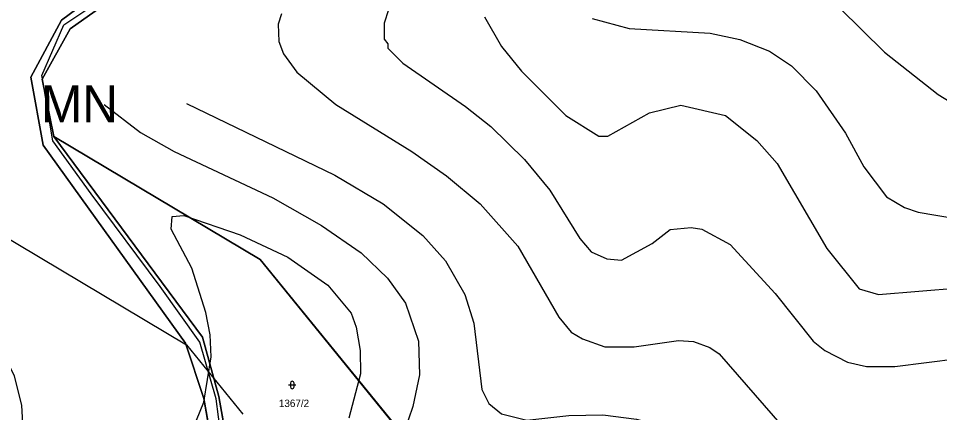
# Model space of a CAD drawing. Extents: x -706130 to -698555, y -971544 to -967260.
# Drawn here: x -705206.9 to -704957.8, y -969417.8 to -969311.3 of the extents above; entities that cross this region are included whole.
import ezdxf

# ---------------------------------------------------------------- set-up
doc = ezdxf.new("R2010")
doc.units = 0
for name, color, linetype in [('BPEJ hranice S', 7, 'Continuous'), ('BPEJ I-II trida ochrany S', 7, 'Continuous'), ('CHKO_Luzicke hory zonace S', 7, 'Continuous'), ('Docházková izochrona - VLAK N', 7, 'Continuous'), ('KN_Hranice_parcel', 7, 'Continuous'), ('KN_Parcelni cisla', 7, 'Continuous'), ('KN_Polygon parcely', 7, 'Continuous'), ('KN_POZEMKY_10_LESNI POZEMEK', 7, 'Continuous'), ('KN_POZEMKY_14_OSTATNI PLOCHA', 7, 'Continuous'), ('KN_POZEMKY_2_ORNA PUDA', 7, 'Continuous'), ('KN_VYUZITI_17_ostatni plocha_ostatni komunikace', 7, 'Continuous'), ('KN_VYUZITI_27_ostatni plocha_neplodna puda', 7, 'Continuous'), ('KN_Značky kultur', 7, 'Continuous'), ('OP lesa 30 m', 7, 'Continuous'), ('Plochy přírodní - lesní S', 7, 'Continuous'), ('Plochy přírodní - nelesní S', 7, 'Continuous'), ('Plochy smíšené nezastavěného území všeobecné S', 7, 'Continuous'), ('Plochy zemědělské všeobecné CELEK S', 7, 'Continuous'), ('Regulační bloky v krajině S', 7, 'Continuous'), ('Regulační kódy v krajině S', 7, 'Continuous'), ('VÝŠKOPIS_vrstevnice hlavní', 7, 'Continuous'), ('VÝŠKOPIS_vrstevnice zesílená', 7, 'Continuous')]:
    doc.layers.add(name, color=color, linetype=linetype)

msp = doc.modelspace()

# ---------------------------------------------------------------- linework, layer by layer
at = {"layer": 'BPEJ hranice S'}
msp.add_lwpolyline([(-705152.14, -969423.83), (-705153.45, -969414.1), (-705157.83, -969398.8), (-705168.53, -969383.78), (-705187.26, -969358.75), (-705197.57, -969344.42), (-705199.19, -969334.78), (-705199.85, -969330.83), (-705200.38, -969327.66), (-705200.54, -969326.74), (-705194.63, -969313.07), (-705175.72, -969300.39)], dxfattribs=at)
at = {"layer": 'BPEJ I-II trida ochrany S'}
for p, q in [((-705195.28, -969311.78), (-705177.65, -969298.78)), ((-705203.55, -969327.23), (-705195.28, -969311.78)), ((-705200.21, -969345.57), (-705203.55, -969327.23)), ((-705161.71, -969399.05), (-705200.21, -969345.57)), ((-705156.73, -969414.04), (-705161.71, -969399.05)), ((-705149.38, -969456.29), (-705156.73, -969414.04))]:
    msp.add_line(p, q, dxfattribs=at)
at = {"layer": 'CHKO_Luzicke hory zonace S'}
msp.add_lwpolyline([(-705145.16, -969456.15), (-705152.67, -969413.52), (-705157.14, -969397.5), (-705197.36, -969343.23), (-705200.46, -969327.8), (-705192.93, -969314.13), (-705176.31, -969302.36), (-705162.12, -969298.06), (-705144.8, -969291.93), (-705119.07, -969266.68), (-705117.16, -969235.26), (-705114.79, -969215.58), (-705107.81, -969201.62), (-705079.42, -969170.55), (-705091.4, -969144.64), (-705072.34, -969110.09)], dxfattribs=at)
at = {"layer": 'Docházková izochrona - VLAK N'}
msp.add_circle((-704165.45, -969778.77), 800, dxfattribs=at)
at = {"layer": 'KN_Hranice_parcel'}
for points in [[(-705149.38, -969456.29), (-705156.73, -969414.04), (-705161.71, -969399.05), (-705200.21, -969345.57), (-705203.55, -969327.23), (-705195.28, -969311.78), (-705177.65, -969298.78), (-705146.59, -969289.41), (-705122.59, -969265.89), (-705121.06, -969235.7), (-705118.15, -969215.66), (-705114.79, -969215.58)], [(-705197.36, -969343.23), (-705200.46, -969327.8), (-705192.93, -969314.13), (-705176.31, -969302.36)], [(-705127.37, -969449.92), (-705123.82, -969438.3), (-705098.74, -969429.02), (-705141.53, -969376.51), (-705197.36, -969343.23)], [(-705197.36, -969343.23), (-705157.14, -969397.5), (-705152.67, -969413.52), (-705145.16, -969456.15)]]:
    msp.add_lwpolyline(points, dxfattribs=at)
at = {"layer": 'KN_Polygon parcely'}
for points in [[(-704925.73, -969015.2), (-704985.91, -969028.75), (-705047.53, -969034.57), (-705058.6, -969044.95), (-705054.23, -969069.51), (-705059.16, -969087.17), (-705072.34, -969110.09), (-705091.4, -969144.64), (-705079.42, -969170.55), (-705107.81, -969201.62), (-705114.79, -969215.58), (-705117.16, -969235.26), (-705108.39, -969252.64), (-705114.76, -969269.51), (-705129.74, -969279.23), (-705142.53, -969296.81), (-705176.31, -969302.36), (-705192.93, -969314.13), (-705200.46, -969327.8), (-705197.36, -969343.23), (-705141.53, -969376.51), (-705098.74, -969429.02)], [(-705149.38, -969456.29), (-705156.73, -969414.04), (-705161.71, -969399.05), (-705200.21, -969345.57), (-705203.55, -969327.23), (-705195.28, -969311.78), (-705177.65, -969298.78), (-705146.59, -969289.41), (-705122.59, -969265.89), (-705121.06, -969235.7), (-705118.15, -969215.66), (-705114.79, -969215.58), (-705107.81, -969201.62), (-705079.42, -969170.55), (-705091.4, -969144.64), (-705072.34, -969110.09)]]:
    msp.add_lwpolyline(points, dxfattribs=at)
for points in [[(-705197.36, -969343.23), (-705200.46, -969327.8), (-705192.93, -969314.13), (-705176.31, -969302.36), (-705162.12, -969298.06), (-705144.8, -969291.93), (-705119.07, -969266.68), (-705117.16, -969235.26), (-705114.79, -969215.58), (-705118.15, -969215.66), (-705121.06, -969235.7), (-705122.59, -969265.89), (-705146.59, -969289.41), (-705177.65, -969298.78), (-705195.28, -969311.78), (-705203.55, -969327.23), (-705200.21, -969345.57), (-705161.71, -969399.05), (-705156.73, -969414.04), (-705149.38, -969456.29), (-705146.35, -969456.57), (-705145.16, -969456.15), (-705152.67, -969413.52), (-705157.14, -969397.5)], [(-705145.16, -969456.15), (-705127.37, -969449.92), (-705123.82, -969438.3), (-705098.74, -969429.02), (-705141.53, -969376.51), (-705197.36, -969343.23), (-705157.14, -969397.5), (-705152.67, -969413.52)]]:
    msp.add_lwpolyline(points, close=True, dxfattribs=at)
at = {"layer": 'KN_POZEMKY_10_LESNI POZEMEK'}
for p, q in [((-705192.93, -969314.13), (-705176.31, -969302.36)), ((-705200.46, -969327.8), (-705192.93, -969314.13)), ((-705197.36, -969343.23), (-705200.46, -969327.8)), ((-705141.53, -969376.51), (-705197.36, -969343.23)), ((-705098.74, -969429.02), (-705141.53, -969376.51))]:
    msp.add_line(p, q, dxfattribs=at)
at = {"layer": 'KN_POZEMKY_14_OSTATNI PLOCHA'}
for p, q in [((-705195.28, -969311.78), (-705177.65, -969298.78)), ((-705176.31, -969302.36), (-705192.93, -969314.13)), ((-705203.55, -969327.23), (-705195.28, -969311.78)), ((-705192.93, -969314.13), (-705200.46, -969327.8)), ((-705200.21, -969345.57), (-705203.55, -969327.23)), ((-705200.46, -969327.8), (-705197.36, -969343.23)), ((-705197.36, -969343.23), (-705157.14, -969397.5)), ((-705157.14, -969397.5), (-705197.36, -969343.23)), ((-705197.36, -969343.23), (-705141.53, -969376.51)), ((-705161.71, -969399.05), (-705200.21, -969345.57)), ((-705141.53, -969376.51), (-705098.74, -969429.02)), ((-705157.14, -969397.5), (-705152.67, -969413.52)), ((-705152.67, -969413.52), (-705157.14, -969397.5)), ((-705156.73, -969414.04), (-705161.71, -969399.05)), ((-705152.67, -969413.52), (-705145.16, -969456.15)), ((-705145.16, -969456.15), (-705152.67, -969413.52)), ((-705149.38, -969456.29), (-705156.73, -969414.04))]:
    msp.add_line(p, q, dxfattribs=at)
at = {"layer": 'KN_POZEMKY_2_ORNA PUDA'}
for p, q in [((-705177.65, -969298.78), (-705195.28, -969311.78)), ((-705195.28, -969311.78), (-705203.55, -969327.23)), ((-705203.55, -969327.23), (-705200.21, -969345.57)), ((-705200.21, -969345.57), (-705161.71, -969399.05)), ((-705161.71, -969399.05), (-705156.73, -969414.04)), ((-705156.73, -969414.04), (-705149.38, -969456.29))]:
    msp.add_line(p, q, dxfattribs=at)
at = {"layer": 'KN_VYUZITI_17_ostatni plocha_ostatni komunikace'}
for p, q in [((-705195.28, -969311.78), (-705177.65, -969298.78)), ((-705176.31, -969302.36), (-705192.93, -969314.13)), ((-705203.55, -969327.23), (-705195.28, -969311.78)), ((-705192.93, -969314.13), (-705200.46, -969327.8)), ((-705200.21, -969345.57), (-705203.55, -969327.23)), ((-705200.46, -969327.8), (-705197.36, -969343.23)), ((-705197.36, -969343.23), (-705157.14, -969397.5)), ((-705161.71, -969399.05), (-705200.21, -969345.57)), ((-705157.14, -969397.5), (-705152.67, -969413.52)), ((-705156.73, -969414.04), (-705161.71, -969399.05)), ((-705152.67, -969413.52), (-705145.16, -969456.15)), ((-705149.38, -969456.29), (-705156.73, -969414.04))]:
    msp.add_line(p, q, dxfattribs=at)
at = {"layer": 'KN_VYUZITI_27_ostatni plocha_neplodna puda'}
for p, q in [((-705157.14, -969397.5), (-705197.36, -969343.23)), ((-705197.36, -969343.23), (-705141.53, -969376.51)), ((-705141.53, -969376.51), (-705098.74, -969429.02)), ((-705152.67, -969413.52), (-705157.14, -969397.5)), ((-705145.16, -969456.15), (-705152.67, -969413.52))]:
    msp.add_line(p, q, dxfattribs=at)
at = {"layer": 'KN_Značky kultur'}
for p, q in [((-705133.86, -969410.39), (-705131.86, -969410.39)), ((-705133.36, -969409.89), (-705133.36, -969410.89)), ((-705132.36, -969410.89), (-705132.36, -969409.89))]:
    msp.add_line(p, q, dxfattribs=at)
for centre, start, end in [((-705132.86, -969409.89), 0, 180), ((-705132.86, -969410.89), 180, 359.9879)]:
    msp.add_arc(centre, 0.5, start, end, dxfattribs=at)
at = {"layer": 'OP lesa 30 m'}
msp.add_lwpolyline([(-705212.72, -969369), (-705161.44, -969399.57), (-705146.18, -969418.3)], dxfattribs=at)
at = {"layer": 'Plochy přírodní - lesní S'}
for p, q in [((-705176.31, -969302.36), (-705192.93, -969314.13)), ((-705192.93, -969314.13), (-705200.46, -969327.8)), ((-705200.46, -969327.8), (-705197.36, -969343.23)), ((-705197.36, -969343.23), (-705141.53, -969376.51)), ((-705141.53, -969376.51), (-705098.74, -969429.02))]:
    msp.add_line(p, q, dxfattribs=at)
at = {"layer": 'Plochy přírodní - nelesní S'}
for p, q in [((-705098.74, -969429.02), (-705141.53, -969376.51)), ((-705152.67, -969413.52), (-705145.16, -969456.15))]:
    msp.add_line(p, q, dxfattribs=at)
msp.add_lwpolyline([(-705141.53, -969376.51), (-705197.36, -969343.23), (-705157.14, -969397.5), (-705152.67, -969413.52)], dxfattribs=at)
at = {"layer": 'Plochy smíšené nezastavěného území všeobecné S'}
for p, q in [((-705177.65, -969298.78), (-705195.28, -969311.78)), ((-705195.28, -969311.78), (-705203.55, -969327.23)), ((-705203.55, -969327.23), (-705200.21, -969345.57)), ((-705197.36, -969343.23), (-705200.46, -969327.8)), ((-705157.14, -969397.5), (-705197.36, -969343.23)), ((-705200.21, -969345.57), (-705161.71, -969399.05))]:
    msp.add_line(p, q, dxfattribs=at)
for points in [[(-705200.46, -969327.8), (-705192.93, -969314.13), (-705176.31, -969302.36), (-705162.12, -969298.06)], [(-705145.16, -969456.15), (-705152.67, -969413.52), (-705157.14, -969397.5)], [(-705161.71, -969399.05), (-705156.73, -969414.04), (-705149.38, -969456.29), (-705146.35, -969456.57), (-705145.16, -969456.15)]]:
    msp.add_lwpolyline(points, dxfattribs=at)
at = {"layer": 'Plochy zemědělské všeobecné CELEK S'}
for p, q in [((-705195.28, -969311.78), (-705177.65, -969298.78)), ((-705203.55, -969327.23), (-705195.28, -969311.78)), ((-705200.21, -969345.57), (-705203.55, -969327.23)), ((-705161.71, -969399.05), (-705200.21, -969345.57)), ((-705156.73, -969414.04), (-705161.71, -969399.05)), ((-705149.38, -969456.29), (-705156.73, -969414.04))]:
    msp.add_line(p, q, dxfattribs=at)
at = {"layer": 'Regulační bloky v krajině S'}
for p, q in [((-705177.65, -969298.78), (-705195.28, -969311.78)), ((-705195.28, -969311.78), (-705177.65, -969298.78)), ((-705176.31, -969302.36), (-705192.93, -969314.13)), ((-705195.28, -969311.78), (-705203.55, -969327.23)), ((-705203.55, -969327.23), (-705195.28, -969311.78)), ((-705192.93, -969314.13), (-705200.46, -969327.8)), ((-705203.55, -969327.23), (-705200.21, -969345.57)), ((-705200.21, -969345.57), (-705203.55, -969327.23)), ((-705197.36, -969343.23), (-705200.46, -969327.8)), ((-705200.46, -969327.8), (-705197.36, -969343.23)), ((-705157.14, -969397.5), (-705197.36, -969343.23)), ((-705200.21, -969345.57), (-705161.71, -969399.05)), ((-705161.71, -969399.05), (-705200.21, -969345.57)), ((-705156.73, -969414.04), (-705161.71, -969399.05)), ((-705152.67, -969413.52), (-705145.16, -969456.15)), ((-705149.38, -969456.29), (-705156.73, -969414.04))]:
    msp.add_line(p, q, dxfattribs=at)
for points in [[(-705200.46, -969327.8), (-705192.93, -969314.13), (-705176.31, -969302.36), (-705162.12, -969298.06)], [(-705197.36, -969343.23), (-705157.14, -969397.5), (-705152.67, -969413.52)], [(-705145.16, -969456.15), (-705152.67, -969413.52), (-705157.14, -969397.5)], [(-705161.71, -969399.05), (-705156.73, -969414.04), (-705149.38, -969456.29), (-705146.35, -969456.57), (-705145.16, -969456.15)]]:
    msp.add_lwpolyline(points, dxfattribs=at)
at = {"layer": 'VÝŠKOPIS_vrstevnice hlavní'}
for points in [[(-705205.55, -969423.91), (-705205.98, -969415.92), (-705207.98, -969407.93), (-705213.55, -969397.09), (-705231.09, -969369.7), (-705238.51, -969353.72), (-705240.51, -969344.59), (-705239.37, -969336.6), (-705237.23, -969330.32), (-705232.38, -969321.05), (-705220.11, -969307.35), (-705206.41, -969296.65), (-705194.14, -969289.38), (-705181.02, -969284.1), (-705171.03, -969281.67), (-705159.62, -969281.53), (-705155.33, -969282.53), (-705152.48, -969285.24), (-705152.34, -969288.66), (-705154.48, -969293.23), (-705159.9, -969298.51), (-705173.03, -969306.5), (-705181.16, -969309.06)], [(-705105.69, -969305.35), (-705107.97, -969312.63), (-705107.97, -969316.91), (-705106.97, -969318.19), (-705106.97, -969319.34), (-705102.98, -969323.47), (-705086, -969335.17), (-705079.15, -969340.59), (-705070.02, -969349.44), (-705063.17, -969357.71), (-705055.04, -969370.84), (-705052.04, -969374.41), (-705047.76, -969376.26), (-705043.77, -969376.69), (-705035.49, -969372.12), (-705030.64, -969368.41), (-705024.93, -969367.84), (-705022.08, -969368.27), (-705014.38, -969372.41), (-705002.25, -969385.68), (-704991.98, -969398.52), (-704988.84, -969401.09), (-704982.7, -969404.22), (-704977.57, -969405.37), (-704969.86, -969405.37), (-704952.74, -969403.23)], [(-704984.84, -969308.49), (-704972.72, -969320.48), (-704958.16, -969331.89), (-704952.17, -969335.6)], [(-705135.79, -969310.06), (-705136.65, -969312.92), (-705136.5, -969317.62), (-705135.22, -969320.91), (-705131.65, -969325.9), (-705121.09, -969334.6), (-705100.55, -969347.3), (-705091.13, -969353.86), (-705082, -969361.42), (-705071.87, -969372.84), (-705060.74, -969392.1), (-705057.46, -969396.09), (-705054.32, -969397.95), (-705048.33, -969400.09), (-705040.34, -969400.09), (-705028.36, -969398.38), (-705024.36, -969398.66), (-705019.94, -969400.23), (-705017.37, -969401.94), (-705000.39, -969421.49)], [(-705051.76, -969311.35), (-705041.77, -969314.06), (-705019.8, -969315.34), (-705011.81, -969317.05), (-705003.82, -969320.19), (-704997.83, -969324.19), (-704991.12, -969330.89), (-704983.27, -969342.31), (-704978.28, -969351.44), (-704972.15, -969359.57), (-704967.29, -969362.42), (-704963.59, -969363.71), (-704948.18, -969366.27)], [(-705183.73, -969334.6), (-705173.88, -969342.16), (-705164.75, -969347.3), (-705138.07, -969359.85), (-705124.95, -969367.27), (-705114.25, -969374.69), (-705107.11, -969381.54), (-705102.26, -969388.25), (-705098.69, -969398.52), (-705098.41, -969407.65), (-705100.26, -969416.21), (-705102.55, -969423.06)], [(-705161.47, -969334.32), (-705121.38, -969353.72), (-705108.25, -969361.42), (-705097.55, -969369.98), (-705091.42, -969376.83), (-705086.14, -969385.96), (-705083.71, -969393.67), (-705081.57, -969411.64), (-705079.72, -969415.35), (-705076.3, -969418.21), (-705069.45, -969419.92), (-705058.03, -969418.63), (-705048.9, -969418.49), (-705039.77, -969419.63), (-705032.92, -969421.49), (-705025.79, -969424.91), (-705007.53, -969441.18), (-705000.97, -969445.31), (-704991.83, -969448.17), (-704982.7, -969448.03), (-704966.15, -969443.74), (-704952.17, -969442.32)]]:
    msp.add_lwpolyline(points, dxfattribs=at)
at = {"layer": 'VÝŠKOPIS_vrstevnice zesílená'}
for points in [[(-705080.86, -969310.92), (-705076.29, -969318.91), (-705070.87, -969325.61), (-705058.89, -969337.6), (-705049.9, -969343.16), (-705047.48, -969343.16), (-705036.21, -969336.88), (-705027.79, -969334.74), (-705015.66, -969337.6), (-705007.24, -969344.3), (-705001.68, -969350.58), (-704988.27, -969373.55), (-704979.56, -969384.39), (-704974.29, -969385.96), (-704952.46, -969384.11)], [(-705161.9, -969427.62), (-705156.76, -969415.07), (-705154.76, -969402.8), (-705155.05, -969396.81), (-705156.19, -969390.81), (-705160.04, -969378.83), (-705165.61, -969368.27), (-705165.32, -969364.85), (-705162.18, -969364.56), (-705146.92, -969369.84), (-705134.08, -969375.83), (-705123.23, -969383.39), (-705116.96, -969390.96), (-705115.53, -969394.81), (-705114.53, -969401.09), (-705114.39, -969407.36), (-705117.53, -969419.35)]]:
    msp.add_lwpolyline(points, dxfattribs=at)

# ---------------------------------------------------------------- texts
at = {"layer": 'KN_Parcelni cisla'}
msp.add_text('1367/2', height=2, dxfattribs=at).set_placement((-705136.47, -969416.34))
at = {"layer": 'Regulační kódy v krajině S'}
msp.add_text('MN', height=10, dxfattribs=at).set_placement((-705200.79, -969339.46))

doc.saveas('drawing.dxf')
